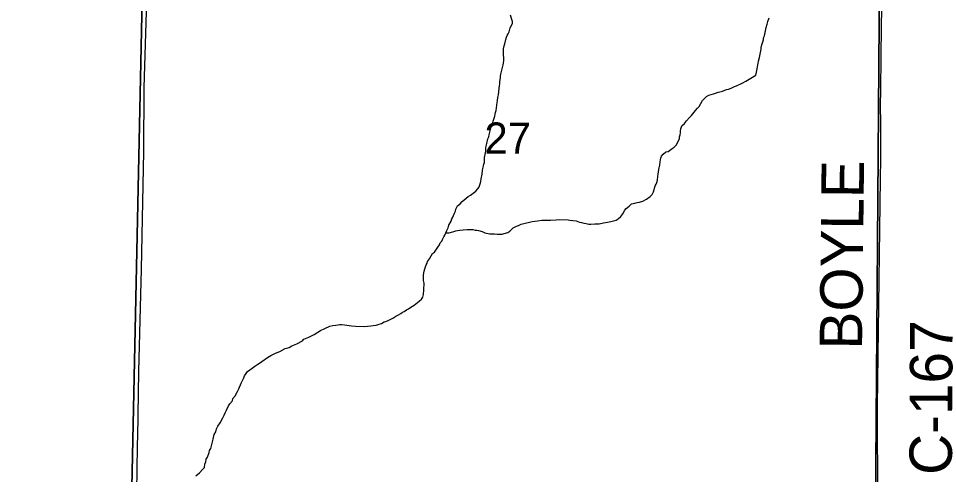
# Model space of a CAD drawing. Extents: x 1310247 to 1552180, y 377264 to 706493.
# Drawn here: x 1361294 to 1367792, y 519354 to 522581 of the extents above; entities that cross this region are included whole.
import ezdxf

# ---------------------------------------------------------------- set-up
doc = ezdxf.new("R2010")
doc.units = 0
for name, color, linetype in [('GM_X_County_Road', 7, 'Continuous'), ('GM_X_County_Road_Text', 7, 'Continuous'), ('GM_X_Minor_River', 7, 'Continuous'), ('GM_X_Section', 7, 'Continuous'), ('GM_X_Section_Text', 7, 'Continuous')]:
    doc.layers.add(name, color=color, linetype=linetype)

msp = doc.modelspace()

# ---------------------------------------------------------------- linework, layer by layer
at = {"layer": 'GM_X_County_Road'}
for points in [[(1362137.9, 519620.2), (1362144.7, 520083.9), (1362165.3, 520806), (1362180.9, 521638.7), (1362183.4, 522089.6), (1362199.9, 522628), (1362232.9, 524525)], [(1367393.8, 522328.8), (1367402.3, 523014.3), (1367404.1, 523176.2)], [(1367389.9, 522064.1), (1367393.6, 522318.2), (1367393.8, 522328.8)], [(1367389.8, 521587.5), (1367392, 521827.4), (1367388.6, 521976.3), (1367389.9, 522064.1)], [(1367450.6, 519038.9), (1367407.1, 519096.4), (1367370.2, 519151.4), (1367366.6, 519840.5), (1367388.6, 521444.9), (1367389.8, 521587.5)], [(1362131.7, 519254.9), (1362133.1, 519368.3), (1362137.2, 519573.6), (1362137.9, 519620.2)]]:
    msp.add_lwpolyline(points, dxfattribs=at)
at = {"layer": 'GM_X_Minor_River'}
for points in [[(1364167.9, 520810), (1364172.2, 520824), (1364176.6, 520837.9), (1364184.9, 520849.7), (1364185.1, 520861.8), (1364199.6, 520879.5), (1364212.2, 520901.2), (1364222.6, 520917), (1364234.8, 520926.7), (1364249.4, 520948.4), (1364259.8, 520962.2), (1364270.2, 520978), (1364276.5, 520993.9), (1364286.9, 521005.6), (1364293.2, 521017.5), (1364301.6, 521035.4), (1364307.9, 521047.2), (1364316.3, 521065.1), (1364322.8, 521081), (1364331.2, 521098.8), (1364337.7, 521118.7), (1364352.4, 521146.4), (1364358.8, 521162.3), (1364365.1, 521174.2), (1364369.4, 521186.1), (1364377.8, 521204), (1364384.1, 521217.8), (1364386.5, 521231.8), (1364399.1, 521255.6), (1364417.5, 521269.2), (1364431.9, 521284.9), (1364446.2, 521296.5), (1364472.9, 521319.9), (1364491.2, 521331.5), (1364528, 521358.7), (1364540.3, 521372.4), (1364548.6, 521384.2), (1364554.9, 521396.1), (1364559.3, 521410.1), (1364563.7, 521426), (1364566.1, 521446), (1364572.9, 521477.9), (1364575.6, 521505.9), (1364577.9, 521519.9), (1364582.3, 521537.9), (1364584.6, 521549.8), (1364588.9, 521561.8), (1364589.7, 521597.8), (1364594.2, 521617.8), (1364598.8, 521641.8), (1364599.3, 521661.8), (1364601.6, 521675.8), (1364606.1, 521695.7), (1364612.8, 521727.6), (1364619.2, 521743.5), (1364621.6, 521757.5), (1364628.2, 521785.4), (1364632.7, 521803.4), (1364639.1, 521823.3), (1364645.4, 521835.2), (1364649.9, 521853.1), (1364662.7, 521888.9), (1364665.1, 521902.9), (1364667.4, 521914.8), (1364671.7, 521928.8), (1364674.1, 521946.8), (1364676.6, 521966.8), (1364679, 521984.8), (1364681.4, 522000.8), (1364683.9, 522020.8), (1364688.4, 522040.7), (1364690.8, 522060.7), (1364693.4, 522086.7), (1364695.8, 522102.7), (1364698.2, 522118.7), (1364698.6, 522134.7), (1364701.2, 522160.7), (1364701.4, 522172.8), (1364703.8, 522186.8), (1364708.2, 522204.7), (1364721.4, 522252.5), (1364723.7, 522264.5), (1364726.1, 522282.5), (1364726.4, 522294.5), (1364723.2, 522330.7), (1364723.5, 522342.7), (1364724, 522364.8), (1364728.5, 522386.7), (1364732.8, 522400.7), (1364739.6, 522430.6), (1364743.9, 522446.5), (1364748.2, 522458.4), (1364756.6, 522472.3), (1364762.9, 522486.2), (1364771.6, 522514), (1364782.1, 522533.8), (1364786.4, 522545.8), (1364786.7, 522557.8), (1364783, 522571.9), (1364773.6, 522602.2)], [(1366052.4, 521894.4), (1366081.3, 521929.8), (1366095.7, 521945.5), (1366106, 521957.2), (1366129.1, 522000.8), (1366157.9, 522028.2), (1366174.2, 522037.8), (1366192.4, 522043.3), (1366208.5, 522047), (1366222.7, 522052.6), (1366240.9, 522058.2), (1366253, 522061.9), (1366271.2, 522065.5), (1366299.6, 522076.8), (1366313.7, 522080.5), (1366331.9, 522088), (1366356.3, 522099.5), (1366370.5, 522103.1), (1366411.1, 522122.1), (1366435.5, 522135.6), (1366472.1, 522156.7), (1366494.5, 522172.2), (1366506.8, 522180), (1366511.2, 522199.9), (1366515.8, 522223.8), (1366522.5, 522251.8), (1366522.8, 522263.8), (1366527.1, 522277.7), (1366533.7, 522303.6), (1366545.1, 522363.5), (1366545.5, 522377.6), (1366552, 522399.5), (1366560.7, 522429.3), (1366561.1, 522443.4), (1366567.4, 522457.3), (1366572, 522481.2), (1366576.3, 522493.1), (1366580.8, 522517.1), (1366587.4, 522539), (1366591.8, 522559), (1366600.5, 522584.8)], [(1364316.3, 521065.1), (1364340.4, 521064.5), (1364372.8, 521073.7), (1364386.9, 521077.4), (1364399, 521081.1), (1364415.1, 521082.7), (1364439.3, 521086.1), (1364465.5, 521087.5), (1364505.6, 521086.5), (1364523.6, 521084), (1364535.7, 521083.7), (1364547.6, 521079.4), (1364571.5, 521072.8), (1364591.4, 521064.2), (1364627.4, 521057.3), (1364659.5, 521056.5), (1364677.5, 521054.1), (1364701.6, 521053.5), (1364713.7, 521055.2), (1364727.8, 521058.8), (1364754.1, 521066.2), (1364768.4, 521075.9), (1364791, 521099.4), (1364815.4, 521110.8), (1364829.6, 521116.5), (1364847.9, 521126.1), (1364876.1, 521133.4), (1364906.4, 521138.6), (1364926.6, 521144.2), (1364964.9, 521149.2), (1364995.1, 521152.5), (1365021.2, 521153.8), (1365055.3, 521153), (1365095.5, 521156), (1365117.7, 521157.5), (1365179.9, 521155.9), (1365191.9, 521153.6), (1365213.9, 521151), (1365237.9, 521148.4), (1365261.8, 521139.8), (1365275.8, 521137.5), (1365291.8, 521133), (1365307.8, 521130.6), (1365325.8, 521126.2), (1365341.8, 521125.8), (1365370, 521127.1), (1365400.1, 521128.3), (1365430.3, 521133.6), (1365458.6, 521138.9), (1365482.8, 521144.3), (1365501, 521147.9), (1365519.2, 521153.5), (1365533.4, 521163.1), (1365551.9, 521178.7), (1365566.4, 521198.4), (1365581, 521224.1), (1365591.3, 521235.9), (1365611.8, 521253.5), (1365628.3, 521269.1), (1365640.3, 521270.8), (1365652.5, 521274.5), (1365668.6, 521278.1), (1365684.7, 521279.7), (1365709, 521289.1), (1365733.4, 521302.6), (1365760, 521322), (1365774.4, 521335.7), (1365784.8, 521353.5), (1365795.8, 521395.3), (1365802.1, 521407.2), (1365808.5, 521421.1), (1365812.9, 521437), (1365815.5, 521465), (1365817.9, 521479), (1365820.6, 521511), (1365824.9, 521523), (1365827.4, 521543), (1365831.9, 521566.9), (1365834.3, 521580.9), (1365836.6, 521592.9), (1365840.9, 521606.8), (1365853.3, 521620.5), (1365871.7, 521636.1), (1365887.8, 521639.7), (1365916.4, 521661.1), (1365930.7, 521668.8), (1365945.1, 521684.4), (1365953.5, 521700.3), (1365968.2, 521730), (1365968.6, 521744), (1365972.9, 521758), (1365975.2, 521772), (1365975.6, 521786), (1365977.9, 521800), (1365984.4, 521819.8), (1366002.9, 521837.5), (1366017.4, 521857.1), (1366038, 521878.7), (1366052.4, 521894.4)], [(1362547.6, 519346), (1362574.2, 519367.5), (1362598.9, 519392.9), (1362609.2, 519404.7), (1362611.8, 519428.7), (1362618.2, 519444.6), (1362622.6, 519462.5), (1362631, 519478.4), (1362643.8, 519510.1), (1362646.1, 519524.1), (1362654.5, 519540), (1362659, 519557.9), (1362665.6, 519585.8), (1362670.1, 519603.8), (1362674.4, 519615.7), (1362678.9, 519637.6), (1362689.4, 519657.4), (1362693.9, 519677.4), (1362704.4, 519697.2), (1362721, 519720.8), (1362739.9, 519756.5), (1362748.3, 519774.3), (1362754.7, 519790.2), (1362765.2, 519810), (1362780, 519841.7), (1362788.4, 519855.5), (1362806.9, 519875.1), (1362809.3, 519893.1), (1362827.8, 519912.7), (1362834.1, 519924.6), (1362842.6, 519942.4), (1362853, 519960.2), (1362868.1, 520002), (1362878.5, 520019.8), (1362887, 520039.6), (1362893.3, 520053.5), (1362903.8, 520069.3), (1362914.1, 520083.1), (1362946.8, 520106.3), (1362965.2, 520121.9), (1362985.6, 520135.5), (1362997.8, 520143.2), (1363014.2, 520154.8), (1363055, 520181.9), (1363079.4, 520197.3), (1363097.7, 520206.9), (1363111.9, 520212.5), (1363142.3, 520225.8), (1363180.9, 520244.9), (1363209.2, 520254.2), (1363227.5, 520263.8), (1363262, 520279), (1363302.7, 520300), (1363313, 520311.8), (1363347.5, 520327), (1363369.8, 520338.5), (1363386.1, 520346.1), (1363410.5, 520361.5), (1363430.9, 520373.1), (1363459.3, 520388.4), (1363495.8, 520403.5), (1363518, 520409), (1363538.2, 520410.5), (1363554.3, 520414.1), (1363566.4, 520415.8), (1363578.4, 520415.5), (1363600.5, 520413), (1363648.5, 520405.8), (1363676.5, 520403.1), (1363740.7, 520401.5), (1363762.9, 520402.9), (1363785, 520406.4), (1363803.1, 520407.9), (1363823.3, 520411.4), (1363845.6, 520418.9), (1363861.7, 520422.5), (1363880, 520434.1), (1363892.2, 520437.8), (1363908.4, 520443.4), (1363940.9, 520460.7), (1363963.3, 520474.1), (1363981.6, 520483.7), (1363997.9, 520493.3), (1364010.2, 520503.1), (1364022.3, 520508.8), (1364036.7, 520520.5), (1364050.9, 520526.1), (1364069.2, 520537.7), (1364091.6, 520553.2), (1364116.1, 520570.6), (1364128.4, 520580.3), (1364144.8, 520594), (1364153.2, 520609.8), (1364157.6, 520627.8), (1364160.4, 520659.8), (1364161.5, 520707.9), (1364157.9, 520728), (1364158.8, 520766.1), (1364163.5, 520794.1), (1364167.9, 520810)]]:
    msp.add_lwpolyline(points, dxfattribs=at)
at = {"layer": 'GM_X_Section'}
for points in [[(1362206.1, 524496.1), (1362094.6, 519154.1), (1356887, 519278.3), (1356953.9, 524597.4)], [(1367393.3, 524436.4), (1367354.2, 519112.6), (1362094.6, 519154.1), (1362206.1, 524496.1)], [(1372755.6, 524363.8), (1372681.9, 519037.1), (1367354.2, 519112.6), (1367393.3, 524436.4)]]:
    msp.add_lwpolyline(points, close=True, dxfattribs=at)

# ---------------------------------------------------------------- texts
at = {"layer": 'GM_X_County_Road_Text'}
for s, rotation, p in [('BOYLE', 89.38166, (1367258, 520238.1)), ('C-167', 89.72791, (1367892.9, 519351.6))]:
    msp.add_text(s, height=300, rotation=rotation, dxfattribs=at).set_placement(p)
at = {"layer": 'GM_X_Section_Text'}
msp.add_text('27', height=221, rotation=0.00001, dxfattribs=at).set_placement((1364588.7, 521623.2))

doc.saveas('drawing.dxf')
